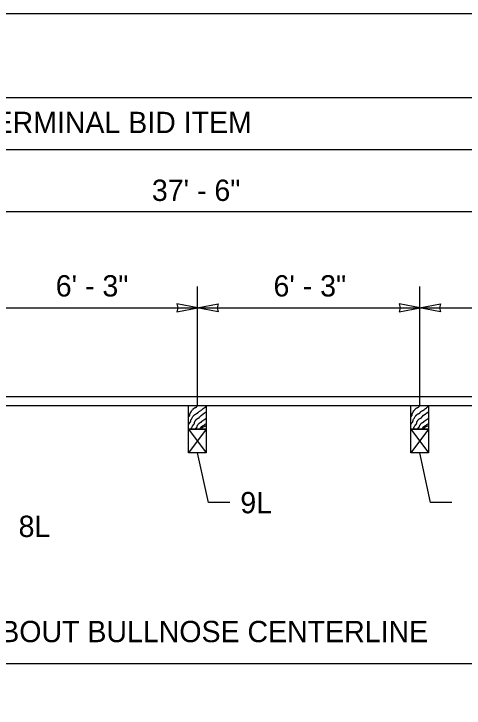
# Model space of a CAD drawing. Extents: x 1312564.2 to 1312581.5, y 1207298.4 to 1207352.6.
# Drawn here: x 1312570.058 to 1312571.742, y 1207306.824 to 1207309.421 of the extents above; entities that cross this region are included whole.
import ezdxf

# ---------------------------------------------------------------- set-up
doc = ezdxf.new("R2010")
doc.units = 0
for name, color, linetype in [('Level 1', 7, 'Continuous'), ('Level 13', 7, 'Continuous'), ('Level 14', 7, 'Continuous'), ('Level 15', 7, 'Continuous'), ('Level 2', 7, 'Continuous'), ('Level 20', 7, 'Continuous')]:
    doc.layers.add(name, color=color, linetype=linetype)

msp = doc.modelspace()

# ---------------------------------------------------------------- linework, layer by layer
at = {"layer": 'Level 1'}
msp.add_line((1312565.4154872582, 1207309.1084171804), (1312581.1654872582, 1207309.1084171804), dxfattribs=at)
at = {"layer": 'Level 13'}
for points in [[(1312570.7114285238, 1207307.8845161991), (1312570.7153998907, 1207307.8912689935), (1312570.71601434, 1207307.8919767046), (1312570.7167898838, 1207307.8925537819), (1312570.7175713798, 1207307.8931256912), (1312570.718203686, 1207307.8938178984), (1312570.7186999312, 1207307.8947968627), (1312570.7190302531, 1207307.8958476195), (1312570.719398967, 1207307.8980797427), (1312570.7197215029, 1207307.9003447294), (1312570.7201807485, 1207307.901963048), (1312570.7204095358, 1207307.9024730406), (1312570.7231377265, 1207307.9075531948), (1312570.7261874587, 1207307.9124302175), (1312570.729646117, 1207307.9170412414), (1312570.7315561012, 1207307.9192273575), (1312570.7325610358, 1207307.9202871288), (1312570.733601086, 1207307.921323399), (1312570.7349415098, 1207307.9224235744), (1312570.7364138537, 1207307.9233277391), (1312570.7395727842, 1207307.9247981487), (1312570.742714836, 1207307.926234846), (1312570.7448419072, 1207307.9275911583), (1312570.7454769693, 1207307.9281380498), (1312570.7461431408, 1207307.9289457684), (1312570.746709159, 1207307.9298619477), (1312570.7472963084, 1207307.930759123), (1312570.7480258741, 1207307.9315098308), (1312570.7515893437, 1207307.934035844), (1312570.755245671, 1207307.9364459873), (1312570.7588912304, 1207307.9388747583), (1312570.762422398, 1207307.9414566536), (1312570.7773146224, 1207307.9531614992)], [(1312570.7114285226, 1207307.9135508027), (1312570.7120760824, 1207307.9146455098), (1312570.7123534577, 1207307.915023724), (1312570.7126903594, 1207307.9153535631), (1312570.713465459, 1207307.9159308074), (1312570.714246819, 1207307.916502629), (1312570.714591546, 1207307.9168256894), (1312570.7148798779, 1207307.9171944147), (1312570.715377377, 1207307.918172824), (1312570.7157082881, 1207307.919223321), (1312570.716076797, 1207307.9214555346), (1312570.716398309, 1207307.9237209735), (1312570.7166704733, 1207307.9248130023), (1312570.7170857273, 1207307.9258495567), (1312570.7177431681, 1207307.9271347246), (1312570.7184179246, 1207307.9284093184), (1312570.722889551, 1207307.9357904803), (1312570.7263514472, 1207307.9403994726), (1312570.728252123, 1207307.9425914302), (1312570.7292486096, 1207307.9436565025), (1312570.7302772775, 1207307.9446999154), (1312570.7316298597, 1207307.9457819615), (1312570.7331548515, 1207307.9466275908), (1312570.7364526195, 1207307.9479508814), (1312570.7396316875, 1207307.9493523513), (1312570.7410083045, 1207307.950295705), (1312570.7421531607, 1207307.951514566), (1312570.743244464, 1207307.9530943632)], [(1312571.542488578, 1207307.8847193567), (1312571.546459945, 1207307.891472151), (1312571.5470743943, 1207307.8921798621), (1312571.547849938, 1207307.8927569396), (1312571.548631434, 1207307.8933288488), (1312571.5492637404, 1207307.8940210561), (1312571.549759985, 1207307.8950000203), (1312571.5500903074, 1207307.8960507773), (1312571.5504590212, 1207307.8982829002), (1312571.5507815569, 1207307.9005478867), (1312571.5512408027, 1207307.9021662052), (1312571.5514695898, 1207307.9026761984), (1312571.5541977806, 1207307.9077563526), (1312571.557247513, 1207307.9126333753), (1312571.560706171, 1207307.917244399), (1312571.5626161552, 1207307.9194305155), (1312571.56362109, 1207307.9204902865), (1312571.5646611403, 1207307.9215265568), (1312571.5660015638, 1207307.922626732), (1312571.5674739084, 1207307.923530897), (1312571.5706328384, 1207307.925001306), (1312571.5737748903, 1207307.9264380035), (1312571.5759019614, 1207307.9277943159), (1312571.5765370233, 1207307.9283412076), (1312571.577203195, 1207307.929148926), (1312571.5777692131, 1207307.930065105), (1312571.5783563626, 1207307.9309622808), (1312571.5790859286, 1207307.9317129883), (1312571.582649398, 1207307.9342390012), (1312571.586305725, 1207307.936649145), (1312571.5899512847, 1207307.939077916), (1312571.5934824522, 1207307.9416598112), (1312571.608374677, 1207307.953364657)], [(1312571.5424885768, 1207307.9137539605), (1312571.5431361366, 1207307.9148486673), (1312571.5434135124, 1207307.9152268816), (1312571.5437504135, 1207307.9155567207), (1312571.544525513, 1207307.9161339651), (1312571.5453068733, 1207307.9167057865), (1312571.5456516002, 1207307.9170288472), (1312571.5459399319, 1207307.9173975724), (1312571.5464374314, 1207307.918375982), (1312571.5467683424, 1207307.9194264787), (1312571.5471368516, 1207307.9216586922), (1312571.547458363, 1207307.9239241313), (1312571.5477305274, 1207307.9250161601), (1312571.5481457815, 1207307.9260527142), (1312571.5488032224, 1207307.9273378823), (1312571.5494779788, 1207307.928612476), (1312571.5539496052, 1207307.935993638), (1312571.557411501, 1207307.9406026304), (1312571.5593121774, 1207307.9427945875), (1312571.5603086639, 1207307.94385966), (1312571.561337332, 1207307.944903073), (1312571.562689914, 1207307.945985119), (1312571.5642149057, 1207307.9468307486), (1312571.567512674, 1207307.948154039), (1312571.5706917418, 1207307.9495555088), (1312571.5720683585, 1207307.950498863), (1312571.573213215, 1207307.9517177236), (1312571.5743045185, 1207307.953297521)], [(1312570.7194039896, 1207307.8670136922), (1312570.7221586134, 1207307.872145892), (1312570.7238268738, 1207307.8751678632), (1312570.7255555, 1207307.8781573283), (1312570.727325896, 1207307.8811207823), (1312570.7291194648, 1207307.88406472), (1312570.7294023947, 1207307.8844092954), (1312570.7297603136, 1207307.8846836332), (1312570.7306033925, 1207307.8851131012), (1312570.7314532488, 1207307.8855361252), (1312570.7321144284, 1207307.8861357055), (1312570.7324222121, 1207307.8866525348), (1312570.7326765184, 1207307.8871948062), (1312570.7330540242, 1207307.8883421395), (1312570.7334898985, 1207307.8907932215), (1312570.7338912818, 1207307.8932723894), (1312570.734451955, 1207307.8950199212), (1312570.7347274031, 1207307.8955630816), (1312570.7363016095, 1207307.8981559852), (1312570.738031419, 1207307.9006515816), (1312570.7399295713, 1207307.9030294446), (1312570.742008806, 1207307.905269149), (1312570.7430991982, 1207307.9061865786), (1312570.744308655, 1207307.9069484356), (1312570.746918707, 1207307.9082098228), (1312570.749506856, 1207307.9094620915), (1312570.750688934, 1207307.9102125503), (1312570.7517409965, 1207307.9111140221), (1312570.7521230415, 1207307.9117291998), (1312570.7523678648, 1207307.9124581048), (1312570.7526337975, 1207307.9131683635), (1312570.7530791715, 1207307.9137276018), (1312570.7779045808, 1207307.9322917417)], [(1312571.5504640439, 1207307.8672168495), (1312571.5532186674, 1207307.8723490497), (1312571.5548869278, 1207307.8753710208), (1312571.5566155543, 1207307.8783604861), (1312571.55838595, 1207307.8813239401), (1312571.5601795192, 1207307.8842678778), (1312571.5604624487, 1207307.884612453), (1312571.560820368, 1207307.884886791), (1312571.5616634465, 1207307.885316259), (1312571.5625133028, 1207307.885739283), (1312571.5631744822, 1207307.8863388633), (1312571.5634822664, 1207307.8868556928), (1312571.5637365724, 1207307.8873979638), (1312571.5641140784, 1207307.8885452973), (1312571.5645499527, 1207307.890996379), (1312571.5649513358, 1207307.893475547), (1312571.565512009, 1207307.8952230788), (1312571.5657874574, 1207307.8957662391), (1312571.567361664, 1207307.8983591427), (1312571.5690914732, 1207307.9008547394), (1312571.5709896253, 1207307.9032326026), (1312571.5730688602, 1207307.9054723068), (1312571.5741592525, 1207307.906389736), (1312571.5753687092, 1207307.9071515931), (1312571.5779787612, 1207307.9084129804), (1312571.5805669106, 1207307.9096652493), (1312571.5817489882, 1207307.910415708), (1312571.5828010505, 1207307.9113171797), (1312571.5831830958, 1207307.9119323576), (1312571.5834279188, 1207307.9126612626), (1312571.5836938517, 1207307.9133715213), (1312571.5841392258, 1207307.9139307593), (1312571.6089646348, 1207307.9324948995)], [(1312570.7362736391, 1207307.867013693), (1312570.7401967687, 1207307.873563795), (1312570.7404154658, 1207307.8737980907), (1312570.7407099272, 1207307.8739441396), (1312570.7414269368, 1207307.8740875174), (1312570.7421493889, 1207307.8742259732), (1312570.7426788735, 1207307.8745915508), (1312570.7428199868, 1207307.8748353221), (1312570.7429332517, 1207307.8750913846), (1312570.7430913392, 1207307.8756338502), (1312570.7432394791, 1207307.8767944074), (1312570.7433649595, 1207307.877968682), (1312570.7434947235, 1207307.878528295), (1312570.743709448, 1207307.8790521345), (1312570.7445061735, 1207307.8805247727), (1312570.745331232, 1207307.8819873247), (1312570.7471061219, 1207307.884848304), (1312570.7502295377, 1207307.8888524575), (1312570.7508198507, 1207307.8894727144), (1312570.7514334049, 1207307.890076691), (1312570.7522992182, 1207307.890764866), (1312570.7532541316, 1207307.8913148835), (1312570.7553080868, 1207307.892177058), (1312570.7573489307, 1207307.8930164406), (1312570.7587227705, 1207307.893843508), (1312570.7589302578, 1207307.8940098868), (1312570.7591303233, 1207307.8941862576), (1312570.7596616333, 1207307.8948438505), (1312570.7601032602, 1207307.8955996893), (1312570.7605681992, 1207307.896332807), (1312570.761169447, 1207307.896922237), (1312570.7763067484, 1207307.9071397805)], [(1312571.5673336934, 1207307.8672168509), (1312571.571256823, 1207307.8737669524), (1312571.5714755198, 1207307.8740012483), (1312571.571769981, 1207307.874147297), (1312571.5724869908, 1207307.8742906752), (1312571.573209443, 1207307.8744291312), (1312571.573738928, 1207307.8747947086), (1312571.573880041, 1207307.8750384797), (1312571.573993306, 1207307.8752945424), (1312571.5741513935, 1207307.875837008), (1312571.5742995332, 1207307.8769975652), (1312571.5744250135, 1207307.8781718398), (1312571.5745547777, 1207307.8787314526), (1312571.5747695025, 1207307.879255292), (1312571.5755662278, 1207307.8807279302), (1312571.5763912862, 1207307.8821904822), (1312571.578166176, 1207307.8850514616), (1312571.581289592, 1207307.8890556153), (1312571.581879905, 1207307.889675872), (1312571.5824934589, 1207307.8902798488), (1312571.5833592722, 1207307.8909680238), (1312571.584314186, 1207307.891518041), (1312571.586368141, 1207307.8923802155), (1312571.5884089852, 1207307.8932195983), (1312571.5897828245, 1207307.8940466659), (1312571.589990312, 1207307.8942130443), (1312571.5901903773, 1207307.8943894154), (1312571.5907216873, 1207307.8950470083), (1312571.591163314, 1207307.8958028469), (1312571.5916282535, 1207307.8965359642), (1312571.5922295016, 1207307.8971253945), (1312571.6073668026, 1207307.907342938)], [(1312570.7531030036, 1207307.867013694), (1312570.754498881, 1207307.8693480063), (1312570.7548076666, 1207307.869881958), (1312570.755107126, 1207307.8704293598), (1312570.7568875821, 1207307.873784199), (1312570.758294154, 1207307.875810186), (1312570.7601158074, 1207307.8773850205), (1312570.7662563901, 1207307.8810984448), (1312570.776477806, 1207307.8872796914)], [(1312570.7610762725, 1207307.8670136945), (1312570.7613425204, 1207307.8687895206), (1312570.7616531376, 1207307.8705297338), (1312570.7621349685, 1207307.8721325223), (1312570.7624797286, 1207307.8728505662), (1312570.7626850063, 1207307.8731831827), (1312570.7627967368, 1207307.8733421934), (1312570.7628549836, 1207307.8734197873), (1312570.7628847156, 1207307.8734580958), (1312570.7628997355, 1207307.8734771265), (1312570.7629148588, 1207307.8734960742), (1312570.7631970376, 1207307.873828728), (1312570.7634970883, 1207307.874147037), (1312570.76414729, 1207307.8747434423), (1312570.7656234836, 1207307.875795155), (1312570.7690821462, 1207307.8774922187), (1312570.772840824, 1207307.8789484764), (1312570.774692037, 1207307.8796991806), (1312570.7764494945, 1207307.880525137)], [(1312571.5841630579, 1207307.8672168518), (1312571.585558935, 1207307.869551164), (1312571.5858677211, 1207307.8700851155), (1312571.5861671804, 1207307.8706325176), (1312571.5879476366, 1207307.8739873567), (1312571.589354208, 1207307.8760133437), (1312571.591175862, 1207307.877588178), (1312571.5973164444, 1207307.8813016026), (1312571.60753786, 1207307.8874828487)], [(1312571.592136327, 1207307.8672168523), (1312571.5924025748, 1207307.8689926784), (1312571.5927131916, 1207307.8707328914), (1312571.5931950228, 1207307.8723356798), (1312571.5935397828, 1207307.8730537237), (1312571.5937450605, 1207307.8733863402), (1312571.5938567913, 1207307.8735453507), (1312571.5939150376, 1207307.873622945), (1312571.5939447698, 1207307.8736612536), (1312571.5939597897, 1207307.873680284), (1312571.593974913, 1207307.8736992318), (1312571.5942570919, 1207307.8740318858), (1312571.5945571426, 1207307.8743501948), (1312571.5952073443, 1207307.8749466), (1312571.5966835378, 1207307.8759983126), (1312571.6001422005, 1207307.8776953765), (1312571.6039008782, 1207307.8791516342), (1312571.605752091, 1207307.8799023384), (1312571.6075095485, 1207307.8807282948)]]:
    msp.add_spline(points, degree=3, dxfattribs=at)
at = {"layer": 'Level 14'}
for p, q in [((1312570.7114285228, 1207307.8670136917), (1312570.777752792, 1207307.7785371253)), ((1312570.777752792, 1207307.8670136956), (1312570.711428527, 1207307.7785371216)), ((1312571.5424885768, 1207307.867216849), (1312571.6088128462, 1207307.778740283)), ((1312571.6088128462, 1207307.8672168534), (1312571.542488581, 1207307.7787402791))]:
    msp.add_line(p, q, dxfattribs=at)
at = {"layer": 'Level 15'}
for p, q in [((1312566.2180639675, 1207308.9134061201), (1312573.2344361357, 1207308.9134061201)), ((1312568.2594130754, 1207308.6812711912), (1312573.2344361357, 1207308.6812711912)), ((1312570.7445906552, 1207307.9554902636), (1312570.7445906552, 1207308.4008668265)), ((1312571.57565071, 1207307.9556934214), (1312571.57565071, 1207308.4010699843)), ((1312569.9155373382, 1207308.3211381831), (1312570.7445906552, 1207308.3211381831)), ((1312570.7445906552, 1207308.3213413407), (1312571.57565071, 1207308.3213413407)), ((1312571.5746473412, 1207308.3213413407), (1312572.4037006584, 1207308.3213413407)), ((1312568.257395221, 1207307.989720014), (1312575.0870337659, 1207307.989720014)), ((1312568.2569752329, 1207307.9556253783), (1312575.0870337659, 1207307.9556253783)), ((1312570.7853914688, 1207307.5925977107), (1312570.7445906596, 1207307.7785371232)), ((1312571.616451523, 1207307.5928008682), (1312571.5756507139, 1207307.778740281)), ((1312570.8651201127, 1207307.5925977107), (1312570.7853914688, 1207307.5925977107)), ((1312571.6961801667, 1207307.5928008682), (1312571.616451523, 1207307.5928008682)), ((1312565.7519709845, 1207306.9908537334), (1312575.0870337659, 1207306.9908537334))]:
    msp.add_line(p, q, dxfattribs=at)
for points in [[(1312570.745594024, 1207308.3213413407), (1312570.6672357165, 1207308.3367090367), (1312570.6708633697, 1207308.3213413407), (1312570.6672357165, 1207308.3059736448)], [(1312570.743587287, 1207308.3213413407), (1312570.8219455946, 1207308.3367090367), (1312570.8183179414, 1207308.3213413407), (1312570.8219455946, 1207308.3059736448)], [(1312571.576654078, 1207308.3213413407), (1312571.4982957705, 1207308.3367090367), (1312571.5019234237, 1207308.3213413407), (1312571.4982957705, 1207308.3059736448)], [(1312571.5746473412, 1207308.3213413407), (1312571.6530056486, 1207308.3367090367), (1312571.6493779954, 1207308.3213413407), (1312571.6530056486, 1207308.3059736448)], [(1312570.7114285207, 1207307.9554902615), (1312570.7777527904, 1207307.9554902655), (1312570.7777527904, 1207307.8670136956), (1312570.711428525, 1207307.8670136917)], [(1312571.5424885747, 1207307.9556934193), (1312571.6088128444, 1207307.9556934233), (1312571.6088128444, 1207307.8672168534), (1312571.5424885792, 1207307.867216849)], [(1312570.7114285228, 1207307.8670136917), (1312570.777752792, 1207307.8670136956), (1312570.777752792, 1207307.7785371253), (1312570.711428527, 1207307.7785371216)], [(1312571.5424885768, 1207307.867216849), (1312571.6088128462, 1207307.8672168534), (1312571.6088128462, 1207307.778740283), (1312571.542488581, 1207307.7787402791)]]:
    msp.add_lwpolyline(points, close=True, dxfattribs=at)
at = {"layer": 'Level 2'}
msp.add_lwpolyline([(1312564.4779872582, 1207298.4209171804), (1312581.4779872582, 1207298.4209171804), (1312581.4779872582, 1207309.4209171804), (1312564.4779872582, 1207309.4209171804)], close=True, dxfattribs=at)

# ---------------------------------------------------------------- texts
at = {"layer": 'Level 20'}
for s, p in [(' BEAM GUARDRAIL BULL NOSE TERMINAL BID ITEM', (1312568.276025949, 1207308.974971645)), ('37\' - 6"', (1312570.5742606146, 1207308.721135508)), ('6\' - 3"', (1312570.2148023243, 1207308.3636921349)), ('6\' - 3"', (1312571.0289663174, 1207308.3636921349)), ('9L', (1312570.9049844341, 1207307.5527333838)), ('8L', (1312570.075931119, 1207307.4640536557)), ('SYMMETRICAL ABOUT BULLNOSE CENTERLINE', (1312569.1365631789, 1207307.0705823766))]:
    msp.add_text(s, height=0.07972865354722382, dxfattribs=at).set_placement(p)

doc.saveas('drawing.dxf')
